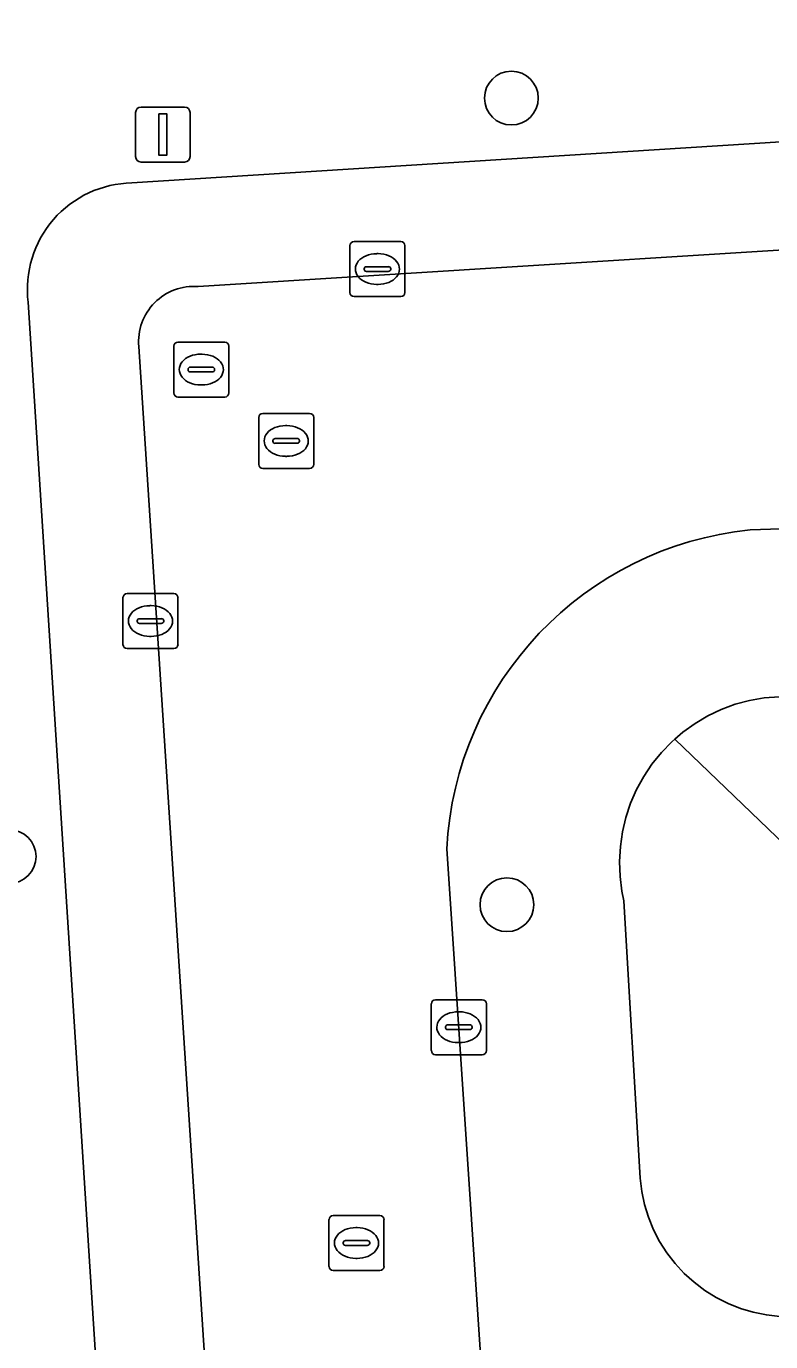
# Model space of a CAD drawing. Extents: x 159680 to 160786, y 387323 to 388340.
# Drawn here: x 160597.35 to 160610.89, y 388176.4 to 388200.32 of the extents above; entities that cross this region are included whole.
import ezdxf

# ---------------------------------------------------------------- set-up
doc = ezdxf.new("R2010")
doc.units = 0
for name, color, linetype in [('IMGEO_Boom', 7, 'Continuous'), ('IMGEO_Groenvoorziening', 7, 'Continuous'), ('IMGEO_Kolk', 7, 'Continuous'), ('IMGEO_Lichtmast', 7, 'Continuous'), ('IMGEO_Parkeervlak_open', 7, 'Continuous'), ('IMGEO_Rijbaan_lokaal_open', 7, 'Continuous'), ('IMGEO_Rioolput', 7, 'Continuous'), ('IMGEO_Voetpad_open', 7, 'Continuous')]:
    doc.layers.add(name, color=color, linetype=linetype)

msp = doc.modelspace()

# ---------------------------------------------------------------- linework, layer by layer
at = {"layer": 'IMGEO_Boom'}
for centre in [(160606.174, 388199.017), (160597.038, 388185.224), (160606.094, 388184.349)]:
    msp.add_circle(centre, 0.489, dxfattribs=at)
at = {"layer": 'IMGEO_Groenvoorziening'}
msp.add_lwpolyline([(160617.774, 388183.778), (160614.957, 388186.762), (160614.786, 388186.941), (160614.567, 388187.132), (160613.199, 388188.269), (160610.776, 388188.112), (160610.509, 388188.065), (160610.248, 388187.994), (160609.994, 388187.899), (160609.749, 388187.783), (160609.516, 388187.645), (160609.296, 388187.487), (160609.15, 388187.361), (160615.634, 388181.132), (160616.607, 388180.197), (160619.54, 388177.379), (160620.948, 388177.468), (160621.3, 388178.521), (160621.394, 388179.518), (160620.936, 388180.427)], close=True, dxfattribs=at)
msp.add_lwpolyline([(160615.634, 388181.132), (160609.15, 388187.361), (160609.091, 388187.31), (160608.903, 388187.115), (160608.732, 388186.905), (160608.582, 388186.679), (160608.452, 388186.442), (160608.344, 388186.193), (160608.258, 388185.936), (160608.196, 388185.673), (160608.157, 388185.405), (160608.143, 388185.134), (160608.153, 388184.863), (160608.187, 388184.595), (160608.222, 388184.42), (160608.517, 388179.378), (160608.546, 388179.136), (160608.597, 388178.898), (160608.668, 388178.665), (160608.76, 388178.439), (160608.872, 388178.223), (160609.003, 388178.017), (160609.152, 388177.824), (160609.317, 388177.645), (160609.497, 388177.482), (160609.692, 388177.335), (160609.899, 388177.206), (160610.116, 388177.096), (160610.343, 388177.007), (160610.576, 388176.937), (160610.815, 388176.889), (160611.057, 388176.862)], dxfattribs=at)
at = {"layer": 'IMGEO_Kolk'}
for p, q in [((160603.237, 388195.482), (160603.237, 388196.334)), ((160603.312, 388196.408), (160604.164, 388196.408)), ((160604.238, 388196.334), (160604.238, 388195.482)), ((160603.725, 388196.188), (160603.75, 388196.188)), ((160603.496, 388195.902), (160603.496, 388195.914)), ((160603.934, 388195.865), (160603.536, 388195.865)), ((160603.539, 388195.951), (160603.937, 388195.951)), ((160603.98, 388195.914), (160603.98, 388195.902)), ((160603.748, 388195.628), (160603.723, 388195.628)), ((160604.164, 388195.408), (160603.312, 388195.408)), ((160599.108, 388189.081), (160599.108, 388189.933)), ((160599.183, 388190.007), (160600.035, 388190.007)), ((160600.109, 388189.933), (160600.109, 388189.081)), ((160599.596, 388189.787), (160599.621, 388189.787)), ((160599.367, 388189.501), (160599.367, 388189.513)), ((160599.805, 388189.464), (160599.407, 388189.464)), ((160599.41, 388189.55), (160599.808, 388189.55)), ((160599.851, 388189.513), (160599.851, 388189.501)), ((160599.619, 388189.227), (160599.594, 388189.227)), ((160600.035, 388189.007), (160599.183, 388189.007)), ((160604.718, 388181.695), (160604.718, 388182.547)), ((160604.793, 388182.621), (160605.645, 388182.621)), ((160605.206, 388182.401), (160605.231, 388182.401)), ((160605.719, 388182.547), (160605.719, 388181.695)), ((160605.02, 388182.164), (160605.418, 388182.164)), ((160604.977, 388182.115), (160604.977, 388182.127)), ((160605.415, 388182.078), (160605.017, 388182.078)), ((160605.461, 388182.127), (160605.461, 388182.115)), ((160605.229, 388181.841), (160605.204, 388181.841)), ((160605.645, 388181.621), (160604.793, 388181.621))]:
    msp.add_line(p, q, dxfattribs=at)
for points in [[(160603.237, 388195.482), (160603.237, 388196.334)], [(160603.312, 388196.408), (160604.164, 388196.408)], [(160604.238, 388196.334), (160604.238, 388195.482)], [(160604.164, 388195.408), (160603.312, 388195.408)], [(160599.108, 388189.081), (160599.108, 388189.933)], [(160599.183, 388190.007), (160600.035, 388190.007)], [(160600.109, 388189.933), (160600.109, 388189.081)], [(160600.035, 388189.007), (160599.183, 388189.007)], [(160604.718, 388181.695), (160604.718, 388182.547)], [(160604.793, 388182.621), (160605.645, 388182.621)], [(160605.719, 388182.547), (160605.719, 388181.695)], [(160605.645, 388181.621), (160604.793, 388181.621)]]:
    msp.add_lwpolyline(points, dxfattribs=at)
for centre, radius, start, end in [((160603.314, 388196.332), 0.0765, 91.552, 178.448), ((160603.314, 388196.332), 0.0765, 91.552, 178.448), ((160604.162, 388196.332), 0.0765, 1.552, 88.448), ((160604.162, 388196.332), 0.0765, 1.552, 88.448), ((160603.536, 388195.911), 0.0403, 85.8775, 175.7526), ((160603.533, 388195.901), 0.0366, 178.938, 274.7102), ((160603.937, 388195.908), 0.043, 264.8664, 352.4533), ((160603.941, 388195.913), 0.0386, 1.7309, 96.639), ((160603.314, 388195.484), 0.0765, 181.552, 268.448), ((160603.314, 388195.484), 0.0765, 181.552, 268.448), ((160604.162, 388195.484), 0.0765, 271.552, 358.448), ((160604.162, 388195.484), 0.0765, 271.552, 358.448), ((160599.185, 388189.931), 0.0765, 91.552, 178.448), ((160599.185, 388189.931), 0.0765, 91.552, 178.448), ((160600.033, 388189.931), 0.0765, 1.552, 88.448), ((160600.033, 388189.931), 0.0765, 1.552, 88.448), ((160599.407, 388189.51), 0.0403, 85.8775, 175.7526), ((160599.404, 388189.5), 0.0366, 178.938, 274.7102), ((160599.808, 388189.507), 0.043, 264.8664, 352.4533), ((160599.812, 388189.512), 0.0386, 1.7309, 96.639), ((160599.185, 388189.083), 0.0765, 181.552, 268.448), ((160599.185, 388189.083), 0.0765, 181.552, 268.448), ((160600.033, 388189.083), 0.0765, 271.552, 358.448), ((160600.033, 388189.083), 0.0765, 271.552, 358.448), ((160604.795, 388182.545), 0.0765, 91.552, 178.448), ((160604.795, 388182.545), 0.0765, 91.552, 178.448), ((160605.643, 388182.545), 0.0765, 1.552, 88.448), ((160605.643, 388182.545), 0.0765, 1.552, 88.448), ((160605.017, 388182.124), 0.0403, 85.8775, 175.7526), ((160605.422, 388182.126), 0.0386, 1.7309, 96.639), ((160605.014, 388182.114), 0.0366, 178.938, 274.7102), ((160605.418, 388182.121), 0.043, 264.8664, 352.4533), ((160604.795, 388181.697), 0.0765, 181.552, 268.448), ((160604.795, 388181.697), 0.0765, 181.552, 268.448), ((160605.643, 388181.697), 0.0765, 271.552, 358.448), ((160605.643, 388181.697), 0.0765, 271.552, 358.448)]:
    msp.add_arc(centre, radius, start, end, dxfattribs=at)
for centre, major_axis, ratio, start_param, end_param in [((160603.724, 388195.908), (-0.387, 0.002), 0.722429, 4.712389, 7.853982), ((160603.749, 388195.908), (-0.39, 0.002), 0.717154, 1.570796, 4.712389), ((160599.595, 388189.507), (-0.387, 0.002), 0.722429, 4.712389, 7.853982), ((160599.62, 388189.507), (-0.39, 0.002), 0.717154, 1.570796, 4.712389), ((160605.205, 388182.121), (-0.387, 0.002), 0.722429, 4.712389, 7.853982), ((160605.23, 388182.121), (-0.39, 0.002), 0.717154, 1.570796, 4.712389)]:
    msp.add_ellipse(centre, major_axis=major_axis, ratio=ratio, start_param=start_param, end_param=end_param, dxfattribs=at)
at = {"layer": 'IMGEO_Lichtmast'}
for p, q in [((160599.338, 388197.954), (160599.338, 388198.754)), ((160599.338, 388198.754), (160599.338, 388197.954)), ((160599.438, 388198.854), (160600.228, 388198.854)), ((160600.228, 388198.854), (160599.438, 388198.854)), ((160600.328, 388198.754), (160600.328, 388197.954)), ((160600.328, 388197.954), (160600.328, 388198.754)), ((160600.228, 388197.854), (160599.438, 388197.854)), ((160599.438, 388197.854), (160600.228, 388197.854))]:
    msp.add_line(p, q, dxfattribs=at)
msp.add_lwpolyline([(160599.758, 388198.729), (160599.908, 388198.729), (160599.908, 388197.979), (160599.758, 388197.979), (160599.758, 388198.729)], dxfattribs=at)
for centre, start, end in [((160599.438, 388198.754), 90, 180), ((160599.438, 388198.754), 90, 180), ((160600.228, 388198.754), 0, 90), ((160600.228, 388198.754), 360, 90), ((160599.438, 388197.954), 180, 270), ((160599.438, 388197.954), 180, 270), ((160600.228, 388197.954), 270, 0), ((160600.228, 388197.954), 270, 0)]:
    msp.add_arc(centre, 0.1, start, end, dxfattribs=at)
at = {"layer": 'IMGEO_Parkeervlak_open'}
for points in [[(160644.386, 388200.322), (160599.272, 388197.474)], [(160600.475, 388195.589), (160648.127, 388198.57)], [(160597.384, 388195.303), (160600.657, 388144.124)], [(160602.908, 388140.574), (160599.394, 388194.501)]]:
    msp.add_lwpolyline(points, dxfattribs=at)
for centre, radius, start, end in [((160599.302, 388195.541), 1.933, 90.9005, 187.0761), ((160600.397, 388194.586), 1.006, 85.5509, 184.8189)]:
    msp.add_arc(centre, radius, start, end, dxfattribs=at)
at = {"layer": 'IMGEO_Rijbaan_lokaal_open'}
for points in [[(160651.253, 388193.731), (160650.946, 388198.731), (160648.127, 388198.57), (160600.475, 388195.589)], [(160599.394, 388194.501), (160602.908, 388140.574), (160604.093, 388122.636)], [(160610.516, 388191.164), (160612.753, 388191.241), (160651.253, 388193.731)], [(160609.638, 388113.23), (160605.899, 388171.891), (160604.998, 388185.364)]]:
    msp.add_lwpolyline(points, dxfattribs=at)
for centre, radius, start, end in [((160600.397, 388194.586), 1.006, 85.5509, 184.8189), ((160611.135, 388185.05), 6.145, 95.7798, 177.0748)]:
    msp.add_arc(centre, radius, start, end, dxfattribs=at)
at = {"layer": 'IMGEO_Rioolput'}
for p, q in [((160600.033, 388193.654), (160600.033, 388194.506)), ((160600.108, 388194.58), (160600.96, 388194.58)), ((160600.521, 388194.36), (160600.546, 388194.36)), ((160601.034, 388194.506), (160601.034, 388193.654)), ((160600.335, 388194.123), (160600.733, 388194.123)), ((160600.292, 388194.074), (160600.292, 388194.086)), ((160600.73, 388194.037), (160600.332, 388194.037)), ((160600.776, 388194.086), (160600.776, 388194.074)), ((160600.544, 388193.8), (160600.519, 388193.8)), ((160600.96, 388193.58), (160600.108, 388193.58)), ((160601.577, 388192.356), (160601.577, 388193.208)), ((160601.652, 388193.282), (160602.504, 388193.282)), ((160602.578, 388193.208), (160602.578, 388192.356)), ((160602.065, 388193.062), (160602.09, 388193.062)), ((160601.836, 388192.776), (160601.836, 388192.788)), ((160602.274, 388192.739), (160601.876, 388192.739)), ((160601.879, 388192.825), (160602.277, 388192.825)), ((160602.32, 388192.788), (160602.32, 388192.776)), ((160602.088, 388192.502), (160602.063, 388192.502)), ((160602.504, 388192.282), (160601.652, 388192.282)), ((160602.856, 388177.771), (160602.856, 388178.623)), ((160602.931, 388178.697), (160603.783, 388178.697)), ((160603.857, 388178.623), (160603.857, 388177.771)), ((160603.344, 388178.477), (160603.369, 388178.477)), ((160603.115, 388178.191), (160603.115, 388178.203)), ((160603.553, 388178.154), (160603.155, 388178.154)), ((160603.158, 388178.24), (160603.556, 388178.24)), ((160603.599, 388178.203), (160603.599, 388178.191)), ((160603.367, 388177.917), (160603.342, 388177.917)), ((160603.783, 388177.697), (160602.931, 388177.697))]:
    msp.add_line(p, q, dxfattribs=at)
for points in [[(160600.033, 388193.654), (160600.033, 388194.506)], [(160600.108, 388194.58), (160600.96, 388194.58)], [(160601.034, 388194.506), (160601.034, 388193.654)], [(160600.96, 388193.58), (160600.108, 388193.58)], [(160601.577, 388192.356), (160601.577, 388193.208)], [(160601.652, 388193.282), (160602.504, 388193.282)], [(160602.578, 388193.208), (160602.578, 388192.356)], [(160602.504, 388192.282), (160601.652, 388192.282)], [(160602.856, 388177.771), (160602.856, 388178.623)], [(160602.931, 388178.697), (160603.783, 388178.697)], [(160603.857, 388178.623), (160603.857, 388177.771)], [(160603.783, 388177.697), (160602.931, 388177.697)]]:
    msp.add_lwpolyline(points, dxfattribs=at)
for centre, radius, start, end in [((160600.11, 388194.504), 0.0765, 91.552, 178.448), ((160600.11, 388194.504), 0.0765, 91.552, 178.448), ((160600.958, 388194.504), 0.0765, 1.552, 88.448), ((160600.958, 388194.504), 0.0765, 1.552, 88.448), ((160600.332, 388194.083), 0.0403, 85.8775, 175.7526), ((160600.737, 388194.085), 0.0386, 1.7309, 96.639), ((160600.329, 388194.073), 0.0366, 178.938, 274.7102), ((160600.733, 388194.08), 0.043, 264.8664, 352.4533), ((160600.11, 388193.656), 0.0765, 181.552, 268.448), ((160600.11, 388193.656), 0.0765, 181.552, 268.448), ((160600.958, 388193.656), 0.0765, 271.552, 358.448), ((160600.958, 388193.656), 0.0765, 271.552, 358.448), ((160601.654, 388193.206), 0.0765, 91.552, 178.448), ((160601.654, 388193.206), 0.0765, 91.552, 178.448), ((160602.502, 388193.206), 0.0765, 1.552, 88.448), ((160602.502, 388193.206), 0.0765, 1.552, 88.448), ((160601.876, 388192.785), 0.0403, 85.8775, 175.7526), ((160601.873, 388192.775), 0.0366, 178.938, 274.7102), ((160602.277, 388192.782), 0.043, 264.8664, 352.4533), ((160602.281, 388192.787), 0.0386, 1.7309, 96.639), ((160601.654, 388192.358), 0.0765, 181.552, 268.448), ((160601.654, 388192.358), 0.0765, 181.552, 268.448), ((160602.502, 388192.358), 0.0765, 271.552, 358.448), ((160602.502, 388192.358), 0.0765, 271.552, 358.448), ((160602.933, 388178.621), 0.0765, 91.552, 178.448), ((160602.933, 388178.621), 0.0765, 91.552, 178.448), ((160603.781, 388178.621), 0.0765, 1.552, 88.448), ((160603.781, 388178.621), 0.0765, 1.552, 88.448), ((160603.155, 388178.2), 0.0403, 85.8775, 175.7526), ((160603.152, 388178.19), 0.0366, 178.938, 274.7102), ((160603.556, 388178.197), 0.043, 264.8664, 352.4533), ((160603.56, 388178.202), 0.0386, 1.7309, 96.639), ((160602.933, 388177.773), 0.0765, 181.552, 268.448), ((160602.933, 388177.773), 0.0765, 181.552, 268.448), ((160603.781, 388177.773), 0.0765, 271.552, 358.448), ((160603.781, 388177.773), 0.0765, 271.552, 358.448)]:
    msp.add_arc(centre, radius, start, end, dxfattribs=at)
for centre, major_axis, ratio, start_param, end_param in [((160600.52, 388194.08), (-0.387, 0.002), 0.722429, 4.712389, 7.853982), ((160600.545, 388194.08), (-0.39, 0.002), 0.717154, 1.570796, 4.712389), ((160602.064, 388192.782), (-0.387, 0.002), 0.722429, 4.712389, 7.853982), ((160602.089, 388192.782), (-0.39, 0.002), 0.717154, 1.570796, 4.712389), ((160603.343, 388178.197), (-0.387, 0.002), 0.722429, 4.712389, 7.853982), ((160603.368, 388178.197), (-0.39, 0.002), 0.717154, 1.570796, 4.712389)]:
    msp.add_ellipse(centre, major_axis=major_axis, ratio=ratio, start_param=start_param, end_param=end_param, dxfattribs=at)
at = {"layer": 'IMGEO_Voetpad_open'}
for points in [[(160599.272, 388197.474), (160644.386, 388200.322)], [(160600.657, 388144.124), (160597.384, 388195.303)], [(160652.366, 388193.767), (160651.253, 388193.731), (160612.753, 388191.241), (160610.516, 388191.164)], [(160611.057, 388176.862), (160610.815, 388176.889), (160610.576, 388176.937), (160610.343, 388177.007), (160610.116, 388177.096), (160609.899, 388177.206), (160609.692, 388177.335), (160609.497, 388177.482), (160609.317, 388177.645), (160609.152, 388177.824), (160609.003, 388178.017), (160608.872, 388178.223), (160608.76, 388178.439), (160608.668, 388178.665), (160608.597, 388178.898), (160608.546, 388179.136), (160608.517, 388179.378), (160608.222, 388184.42), (160608.187, 388184.595), (160608.153, 388184.863), (160608.143, 388185.134), (160608.157, 388185.405), (160608.196, 388185.673), (160608.258, 388185.936), (160608.344, 388186.193), (160608.452, 388186.442), (160608.582, 388186.679), (160608.732, 388186.905), (160608.903, 388187.115), (160609.091, 388187.31), (160609.15, 388187.361), (160609.296, 388187.487), (160609.516, 388187.645), (160609.749, 388187.783), (160609.994, 388187.899), (160610.248, 388187.994), (160610.509, 388188.065), (160610.776, 388188.112), (160613.199, 388188.269)], [(160604.998, 388185.364), (160605.899, 388171.891)]]:
    msp.add_lwpolyline(points, dxfattribs=at)
for centre, radius, start, end in [((160599.302, 388195.541), 1.933, 90.9005, 187.0761), ((160611.135, 388185.05), 6.145, 95.7798, 177.0748)]:
    msp.add_arc(centre, radius, start, end, dxfattribs=at)

doc.saveas('drawing.dxf')
